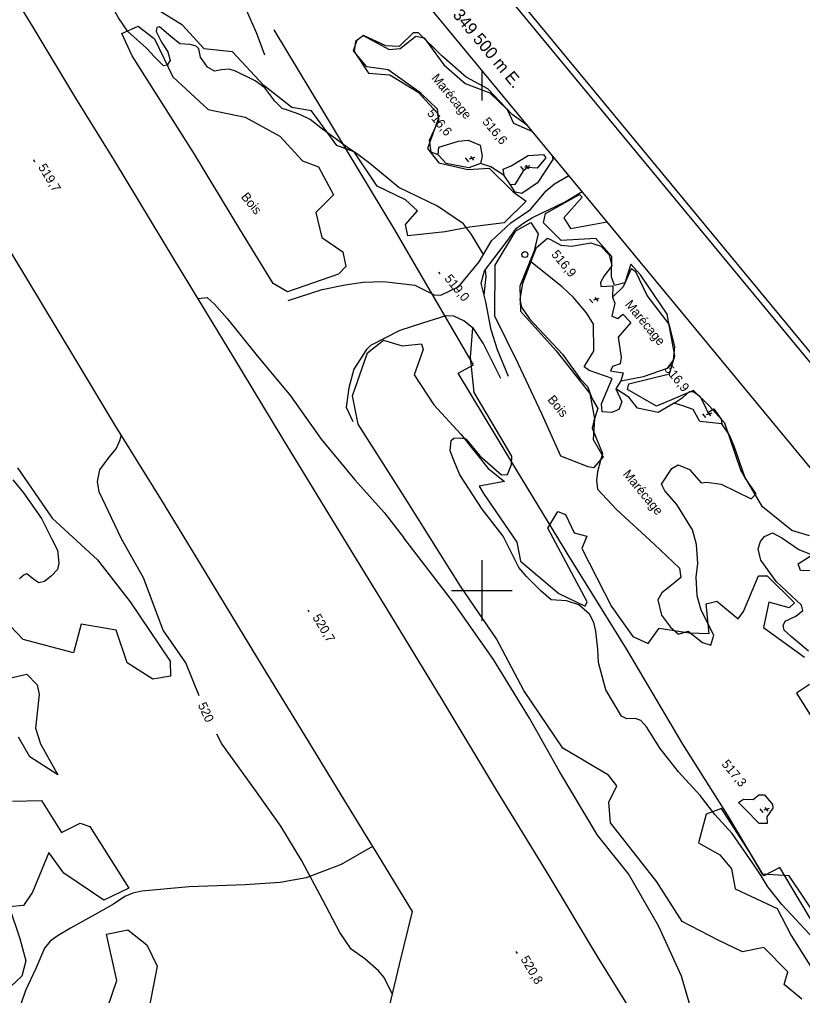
# Model space of a CAD drawing. Extents: x 347312 to 350503, y 6073086 to 6076432.
# Drawn here: x 349347.5 to 349605.7, y 6075066.4 to 6075388.4 of the extents above; entities that cross this region are included whole.
import ezdxf

# ---------------------------------------------------------------- set-up
doc = ezdxf.new("R2010")
doc.units = 0
for name, color, linetype in [('Level 1', 7, 'Continuous'), ('Level 19', 7, 'Continuous'), ('Level 2', 7, 'Continuous'), ('Level 22', 7, 'Continuous'), ('Level 25', 7, 'Continuous'), ('Level 3', 7, 'Continuous'), ('Level 36', 7, 'Continuous'), ('Level 37', 7, 'Continuous'), ('Level 4', 7, 'Continuous'), ('Level 44', 7, 'Continuous'), ('Level 60', 7, 'Continuous'), ('Level 61', 7, 'Continuous'), ('Level 7', 7, 'Continuous')]:
    doc.layers.add(name, color=color, linetype=linetype)

msp = doc.modelspace()

# ---------------------------------------------------------------- linework, layer by layer
at = {"layer": 'Level 1'}
for points in [[(349406.39, 6075296.34), (349409.35, 6075296.72), (349411.77, 6075294.53), (349416, 6075289.8), (349425.4, 6075277.96), (349436.92, 6075264.28), (349447, 6075250), (349458.05, 6075236.52), (349467.72, 6075225.79), (349474.22, 6075217.44)], [(349406.74, 6075165.26), (349402.31, 6075176.21), (349394.85, 6075187.01), (349388.45, 6075204.17), (349388.45, 6075204.17), (349381.12, 6075217.13), (349373.78, 6075232.62), (349373.2, 6075236.03), (349374.04, 6075239.87), (349377.03, 6075244.01), (349379.34, 6075246.81), (349380.75, 6075249.79), (349381.06, 6075251.13)], [(349604.03, 6074971.68), (349603.49, 6074974.84), (349597.09, 6074991.67), (349588.58, 6075011.64), (349579.1, 6075034.21), (349572.04, 6075051.31), (349565.85, 6075072.85), (349558.38, 6075089.2), (349548.3, 6075106.62), (349538.13, 6075119.3), (349525.55, 6075140.33), (349515.69, 6075157.94), (349503.8, 6075177.26), (349490.58, 6075196.11), (349474.22, 6075217.44)], [(349470.4, 6075067), (349467.72, 6075072.36), (349465.89, 6075074.6), (349461.43, 6075078.55), (349456.91, 6075081.77), (349453.19, 6075087.19), (349447.59, 6075097.91), (349440.64, 6075110.9), (349433.66, 6075122.28), (349425.08, 6075134.44), (349414.26, 6075149.5), (349412.64, 6075152.61)]]:
    msp.add_lwpolyline(points, dxfattribs=at)
at = {"layer": 'Level 19'}
for points in [[(349436.08, 6075295.67), (349447.33, 6075299.38), (349454.95, 6075300.92), (349460.87, 6075301.8), (349467.64, 6075302.02), (349477.91, 6075300.76), (349484.22, 6075297.54), (349486.44, 6075297.42), (349492.36, 6075300.28), (349499.14, 6075308.46), (349503.18, 6075315.39), (349509.53, 6075321.37), (349516, 6075325.77), (349521.22, 6075331.86), (349523.97, 6075334.19), (349528.64, 6075336.98)], [(349508.79, 6075270.69), (349505.16, 6075279.39), (349503.08, 6075286.04), (349501.3, 6075295.23), (349499.77, 6075301.43), (349500.89, 6075305.51), (349504.04, 6075309.71), (349508.22, 6075315.22), (349511.42, 6075319.54), (349513.84, 6075321.35), (349516.63, 6075323.09), (349527.19, 6075328.12), (349533, 6075331.7)], [(349506.18, 6075270.02), (349500.45, 6075281.68), (349497.19, 6075286.49), (349493.98, 6075289), (349490.73, 6075290.53), (349488.15, 6075290.64), (349480.37, 6075288.2), (349472.97, 6075285.76), (349463.26, 6075280.84), (349461.96, 6075279.51), (349457.72, 6075273.02), (349456.1, 6075266.92), (349455.2, 6075260.51), (349457.4, 6075255.81)]]:
    msp.add_lwpolyline(points, dxfattribs=at)
at = {"layer": 'Level 2'}
for points in [[(349397.25, 6075374.89), (349396.16, 6075373.32), (349394.99, 6075373.15), (349392.04, 6075376.11), (349389.44, 6075378.97), (349383.27, 6075384.42), (349380.18, 6075388.99), (349376.37, 6075395.74), (349369.59, 6075409), (349364.61, 6075417.02), (349358.17, 6075424.89), (349354.65, 6075429.51), (349349.78, 6075437.23), (349347.31, 6075440.73)], [(349500.57, 6075310.92), (349496.54, 6075317.47), (349493.91, 6075320.99), (349485.37, 6075326.78), (349472.62, 6075333), (349463.05, 6075340.93), (349459.03, 6075343.91), (349455.69, 6075346.19), (349447.02, 6075352.56), (349443.35, 6075355.37), (349439.97, 6075357.06), (349435.85, 6075358.53), (349434.14, 6075359.09), (349431.67, 6075361.45), (349428.39, 6075365.83), (349425.27, 6075368.16), (349418.71, 6075371.33), (349416.64, 6075371.99), (349414.08, 6075371.81), (349411.79, 6075371.32), (349409.55, 6075372.65), (349407.24, 6075376.03), (349406.64, 6075378.69), (349405.72, 6075379.65), (349403.83, 6075380.19), (349400.39, 6075380.38), (349397.38, 6075382.77), (349393.66, 6075386.03), (349392.84, 6075385.74), (349392.57, 6075384.47), (349394.31, 6075380.89), (349396.38, 6075377.72), (349397.25, 6075374.89)], [(349500.73, 6075297.53), (349501.44, 6075303.63), (349501.18, 6075305.89)], [(349540.88, 6075167.25), (349538.45, 6075176.29), (349538.21, 6075180.64), (349537.53, 6075186.67), (349536.91, 6075189.49), (349535.45, 6075192.22), (349531.98, 6075195.3), (349527.94, 6075196.61), (349522.84, 6075196.94), (349519.55, 6075199.87), (349514.66, 6075204.64), (349512.16, 6075207.63), (349506.99, 6075217.96), (349500.13, 6075226.88), (349492.74, 6075238.17), (349490.9, 6075242.72), (349489.58, 6075246.1), (349489.86, 6075249.47), (349490.75, 6075250.3), (349492.9, 6075250.44), (349494.68, 6075250.11), (349499.35, 6075244.44), (349506.43, 6075238.22), (349508.46, 6075238.33), (349509.76, 6075241.56), (349509.87, 6075244.32), (349503.35, 6075255.37), (349497.4, 6075265.38), (349496.2, 6075277.04), (349496.97, 6075286.66)], [(349345.28, 6075236.59), (349348.79, 6075232.27), (349354.8, 6075223.84), (349358.21, 6075216.98), (349360.01, 6075213.36), (349360.47, 6075209.11), (349360.03, 6075206.96), (349358.08, 6075204.84), (349355.77, 6075202.97), (349353.92, 6075202.59), (349352.25, 6075203.72), (349349.96, 6075205.56), (349349.07, 6075205.18), (349347.52, 6075203.84)], [(349607.7, 6075179.99), (349602.02, 6075184.9), (349599.65, 6075186.93), (349599.33, 6075188.48), (349599.99, 6075189.95), (349603.49, 6075191.53), (349605.79, 6075193.39), (349605.37, 6075195.24), (349597.09, 6075202.91), (349591.93, 6075210.1), (349591.1, 6075213.81), (349591.83, 6075216.18), (349593.17, 6075217.91), (349595.82, 6075219.08), (349598.92, 6075217.44), (349604.54, 6075213.59), (349611.51, 6075210.74)], [(349625.22, 6075063.2), (349620.06, 6075071.08), (349613.85, 6075079.21), (349609.57, 6075085.05), (349598.9, 6075096.46), (349594.28, 6075102.25), (349592.06, 6075105.89), (349589.24, 6075110.25), (349582.49, 6075119.85), (349576.81, 6075126.11), (349571.94, 6075132.46), (349564.78, 6075140.21), (349558.8, 6075147.91), (349554.28, 6075155.02), (349552.41, 6075157.16), (349550.62, 6075157.77), (349547.78, 6075157.66), (349546.05, 6075158.55), (349540.88, 6075167.25)]]:
    msp.add_lwpolyline(points, dxfattribs=at)
at = {"layer": 'Level 22'}
for points in [[(349342.73, 6075535.2), (349350.75, 6075520.25), (349358.01, 6075508.73), (349365.39, 6075496.17), (349373.62, 6075482.14), (349383.05, 6075466.48), (349389.2, 6075457.02), (349396.56, 6075444.75), (349405.64, 6075429.69), (349410.84, 6075418.85), (349415.7, 6075409.22), (349418.61, 6075399.33), (349422.24, 6075391.54), (349425.64, 6075383.85), (349428.31, 6075376.77)], [(349463.96, 6075115.56), (349453.6, 6075109.67), (349442.09, 6075105.27), (349433.45, 6075103.75), (349421.94, 6075102.98), (349403.48, 6075102.28), (349387.89, 6075100.89), (349384.88, 6075100.17), (349382.21, 6075099.05), (349378.55, 6075096.58), (349373.26, 6075093.63), (349364.35, 6075088.7), (349360.29, 6075086.26), (349357.62, 6075084.32), (349355.71, 6075082.1), (349352.94, 6075075.37), (349349.47, 6075068.12), (349346.48, 6075059.39)]]:
    msp.add_lwpolyline(points, dxfattribs=at)
at = {"layer": 'Level 25'}
for points in [[(349721.53, 6074778.43), (349696.21, 6074820.32), (349678.53, 6074848.95), (349661.66, 6074876.79), (349648.66, 6074898.31), (349631.08, 6074927.35), (349614, 6074955), (349599.14, 6074979.85), (349585.75, 6075001.78), (349570.8, 6075026.04), (349554.23, 6075053.21), (349538.16, 6075079.35), (349521.5, 6075107.01), (349504.56, 6075134.66), (349486.92, 6075164.05), (349469.94, 6075191.95), (349455.63, 6075215.23), (349434.44, 6075249.99), (349417.82, 6075277.49), (349398.78, 6075308.89), (349378.79, 6075341.9), (349366.14, 6075362.44), (349352, 6075385.86), (349336.82, 6075410.53)], [(349330.66, 6075334.49), (349350.11, 6075302.45), (349365.7, 6075276.73), (349378.86, 6075254.66), (349394.02, 6075230.3), (349408.72, 6075206.12), (349426.04, 6075177.6), (349441.28, 6075152.62), (349453.47, 6075132.64), (349463.96, 6075115.56), (349465.34, 6075113.32), (349477.05, 6075094.13), (349472.68, 6075076.62), (349469.3, 6075062.36), (349456.5, 6075054.45), (349436.63, 6075042.39), (349416.91, 6075030.32), (349400.15, 6075020.2), (349368.66, 6075000.94), (349345.97, 6074987.19)]]:
    msp.add_lwpolyline(points, dxfattribs=at)
at = {"layer": 'Level 3'}
for p, q in [((349352.08, 6075342.18), (349352.5, 6075341.5)), ((349494.5, 6075342.74), (349495.52, 6075341.5)), ((349497.6, 6075342.91), (349495.77, 6075342.36)), ((349496.18, 6075343.22), (349497.17, 6075342.01)), ((349515.84, 6075340.09), (349514.01, 6075339.54)), ((349514.42, 6075340.4), (349515.41, 6075339.19)), ((349512.74, 6075339.92), (349513.76, 6075338.68)), ((349485.65, 6075305.07), (349486.16, 6075304.45)), ((349535.5, 6075296.17), (349536.52, 6075294.94)), ((349538.6, 6075296.34), (349536.77, 6075295.79)), ((349537.18, 6075296.65), (349538.17, 6075295.44)), ((349572.72, 6075258.34), (349573.74, 6075257.1)), ((349575.82, 6075258.51), (349573.99, 6075257.96)), ((349574.4, 6075258.82), (349575.39, 6075257.61)), ((349442.54, 6075193.65), (349442.95, 6075192.97)), ((349591.65, 6075128), (349592.67, 6075126.76)), ((349594.75, 6075128.17), (349592.92, 6075127.62)), ((349593.33, 6075128.48), (349594.32, 6075127.27)), ((349511.21, 6075080.94), (349511.62, 6075080.26))]:
    msp.add_line(p, q, dxfattribs=at)
at = {"layer": 'Level 36'}
msp.add_circle((349514.16, 6075310.87), 1, dxfattribs=at)
at = {"layer": 'Level 37'}
msp.add_lwpolyline([(349636.23, 6075046.12), (349615.69, 6075079.37), (349598.23, 6075108.69), (349592.96, 6075105.91), (349580.98, 6075125.99), (349566.24, 6075149.37), (349547.65, 6075180.79), (349528.46, 6075211.86), (349509.81, 6075242.39), (349492.18, 6075271.71), (349497.22, 6075274.53), (349477.61, 6075308.05), (349471.31, 6075319.03), (349431.44, 6075385.01)], dxfattribs=at)
at = {"layer": 'Level 4'}
for points in [[(349485.74, 6075346.25), (349492.27, 6075348.23), (349495.44, 6075348.61), (349499.42, 6075346.92), (349500.11, 6075343.36), (349499.58, 6075340.92), (349495.66, 6075339.44), (349488.19, 6075340.95), (349485.54, 6075343.77), (349485.74, 6075346.25)], [(349507.02, 6075339.08), (349509.66, 6075340.08), (349515.23, 6075343.57), (349520.29, 6075343.86), (349521.03, 6075342.8), (349518.26, 6075339.39), (349515.06, 6075339.59), (349513.46, 6075338.24), (349510.8, 6075334), (349509.38, 6075333.87), (349507.33, 6075336.89), (349507.02, 6075339.08)], [(349526.42, 6075300.19), (349516.16, 6075308.5), (349518.03, 6075313.15), (349521.6, 6075316.31), (349522.63, 6075315.8), (349526.01, 6075313.92), (349529.61, 6075313.6), (349535.89, 6075314.77), (349539.26, 6075313.64), (349541.98, 6075310.73), (349542.83, 6075307.17), (349540.32, 6075303.83), (349539.07, 6075301.7), (349539.2, 6075300.28), (349543.18, 6075300.58), (349543.02, 6075296.78), (349543.85, 6075294.88), (349542.81, 6075290.49), (349544.81, 6075289.73), (349546.5, 6075291.16), (349549.06, 6075288.44), (349544.95, 6075283.59), (349545.95, 6075276.95), (349545.6, 6075274.82), (349543.05, 6075273.89), (349542.36, 6075272.55), (349543.65, 6075272.26), (349546.58, 6075271.83), (349545.78, 6075269.17), (349544.16, 6075266.58), (349546.1, 6075262.27), (349545.15, 6075259.79), (349542.84, 6075258.75), (349539.64, 6075258.96), (349539.38, 6075261.63), (349542.97, 6075270.01), (349535.37, 6075272.6), (349533.74, 6075273.82), (349536.51, 6075278.3), (349536.91, 6075279.09), (349536.83, 6075287.88), (349534.43, 6075291.67), (349530.24, 6075296.69), (349526.42, 6075300.19)], [(349563.35, 6075261.88), (349566.39, 6075263.84), (349568.45, 6075265.72), (349569.92, 6075265.59), (349571.85, 6075264.17), (349573.2, 6075261.65), (349574.52, 6075258.8), (349576.43, 6075259.95), (349578.94, 6075256.58), (349579.14, 6075255.07), (349571.88, 6075255.81), (349569.66, 6075259.73), (349566.23, 6075260.95), (349563.35, 6075261.88)], [(349586.22, 6075131.16), (349589.41, 6075131.12), (349591.34, 6075132.6), (349593.15, 6075132.6), (349595.82, 6075129.4), (349595.89, 6075128.24), (349593.92, 6075125.38), (349594.06, 6075123.22), (349591.43, 6075123.13), (349586.69, 6075128.07), (349584.57, 6075130.07), (349586.22, 6075131.16)]]:
    msp.add_lwpolyline(points, dxfattribs=at)
at = {"layer": 'Level 44'}
for points in [[(349515.05, 6075353.42), (349510.01, 6075357.09), (349501.97, 6075365.48), (349494.79, 6075369.38), (349486.79, 6075376.43), (349479.08, 6075384.05), (349477.34, 6075383.96), (349472.68, 6075379.55), (349468.31, 6075379.7), (349460.91, 6075383.12), (349458.27, 6075381.2), (349457.83, 6075377.9), (349462.61, 6075370.72), (349469.58, 6075370.17), (349478.93, 6075364.41), (349485.21, 6075357.6), (349485.64, 6075355.81), (349482, 6075345.83), (349485.74, 6075341.17), (349495.37, 6075338.88), (349502.34, 6075339.41), (349510.26, 6075331.55), (349514.55, 6075328.45), (349507.35, 6075321.3), (349495.86, 6075319.85), (349487.91, 6075318.33), (349475.53, 6075317.04), (349474.85, 6075320.75), (349478.77, 6075325.29), (349474.79, 6075328.97), (349465.44, 6075333.47), (349457.88, 6075344.7), (349452.13, 6075346.89), (349443.83, 6075358.28), (349437.32, 6075359.37), (349428.09, 6075366.61), (349417.77, 6075377.7), (349408.44, 6075378.71), (349401.31, 6075386.52), (349392.34, 6075392)], [(349452.7, 6075304.38), (349435.91, 6075298.6), (349431.11, 6075301.27), (349420.15, 6075319.25), (349405.2, 6075344.01), (349384.65, 6075376.37), (349381.29, 6075383.83), (349386.61, 6075386.18), (349392.05, 6075382.02), (349398.13, 6075369.48), (349409.72, 6075358.7), (349421.97, 6075356.18), (349433.41, 6075349.9), (349440.82, 6075341.76), (349446.1, 6075339.78), (349451.03, 6075330.62), (349445.19, 6075324.76), (349447.23, 6075316.53), (349454.09, 6075311.76), (349455.09, 6075306.94), (349452.7, 6075304.38)], [(349537.61, 6075316.15), (349526.1, 6075315.45), (349520.33, 6075321.29), (349521.01, 6075324.46), (349532.17, 6075330.68), (349533.01, 6075329.85), (349526.98, 6075322.93), (349529.25, 6075319.48), (349541.28, 6075321.68)], [(349535.04, 6075240.88), (349526.05, 6075244.41), (349519.74, 6075258.3), (349511.92, 6075274.9), (349504.27, 6075290.58), (349504.36, 6075307.32), (349511.16, 6075318.73), (349516.17, 6075321.43), (349518.5, 6075317.74), (349517.19, 6075312.05), (349512.51, 6075300.44), (349512.72, 6075292.21), (349524.46, 6075279.05), (349535.53, 6075265.05), (349537.12, 6075256.63), (349536.71, 6075249.89), (349540.01, 6075244.13), (349536.74, 6075240.46), (349535.04, 6075240.88)], [(349607.98, 6075218.11), (349602.22, 6075219.78), (349592.47, 6075227.67), (349585.39, 6075239.79), (349580.06, 6075255.24), (349575.04, 6075260.9), (349569.72, 6075266.01), (349565.37, 6075264.17), (349557.6, 6075260.81), (349547.96, 6075266.4), (349548.44, 6075268.18), (349561.8, 6075271.53), (349563.63, 6075277.49), (349561.1, 6075291.23), (349552.32, 6075304.12), (349549.08, 6075307.65), (349547.08, 6075301.53), (349543.71, 6075300.67), (349542.72, 6075303.5), (349542.87, 6075310.2), (349537.61, 6075316.15)], [(349513.84, 6075167.04), (349504.79, 6075184.14), (349492.96, 6075201.51), (349475.37, 6075229.55), (349459.24, 6075254.95), (349457.3, 6075264.3), (349462.26, 6075278.41), (349467.54, 6075282.57), (349473.73, 6075280.77), (349480.12, 6075281.44), (349480.62, 6075279.57), (349477.69, 6075271.15), (349484.11, 6075261.3), (349493.09, 6075251.64), (349502.09, 6075240.34), (349507.48, 6075236.05), (349499.04, 6075234.41), (349500.57, 6075232.04), (349511.55, 6075216.02), (349512.74, 6075209.73), (349525.4, 6075199.1), (349534.07, 6075194.86), (349534.68, 6075196.29), (349521.71, 6075220.65), (349525.05, 6075226.05), (349527.51, 6075225.08), (349530.45, 6075219.04), (349534.55, 6075217.93), (349532.97, 6075213.86), (349542.76, 6075194.74), (349549.8, 6075184.88), (349554.77, 6075182.54), (349558.49, 6075187.65), (349568.37, 6075186.11), (349574.91, 6075185.85), (349573.95, 6075195.67), (349577.47, 6075196.51), (349584.44, 6075190.69), (349586.21, 6075193.09), (349591.16, 6075204.86), (349594.03, 6075204.85), (349603.11, 6075195.95), (349601.32, 6075194.3), (349594.6, 6075196.22), (349592.81, 6075187.89), (349606.4, 6075178.1)], [(349346.84, 6075240.52), (349358.26, 6075223.87), (349373.27, 6075210.14), (349383.99, 6075196.32), (349397.17, 6075176.68), (349397.34, 6075171.81), (349391.43, 6075170.77), (349382.99, 6075176.14), (349379.44, 6075187.01), (349367.84, 6075188.95), (349365.34, 6075179.52), (349348.68, 6075183.89), (349344.43, 6075188.4)], [(349612.07, 6075206.52), (349605.03, 6075206.66), (349604.23, 6075208.87), (349609.78, 6075212.33)], [(349344.69, 6075171.22), (349349.88, 6075172.41), (349353.29, 6075168.89), (349354.02, 6075165.69), (349352.8, 6075154.6), (349354.43, 6075149.43), (349360.18, 6075139.21), (349350.96, 6075145.13), (349347.14, 6075151.64)], [(349605.52, 6075065.26), (349599.65, 6075070.11), (349600.83, 6075074.27), (349592.94, 6075082.26), (349585.87, 6075080.83), (349577.86, 6075084.66), (349566.05, 6075090.86), (349557.68, 6075103.9), (349546.47, 6075118.19), (349542.41, 6075123.4), (349541.84, 6075130.18), (349544.52, 6075135.61), (349541.7, 6075139.15), (349526.73, 6075148.04), (349513.84, 6075167.04)], [(349607.99, 6075168.98), (349603.73, 6075166.15), (349610.06, 6075156.03)], [(349345.18, 6075130.51), (349354.73, 6075130.81), (349361.41, 6075120.19), (349367.57, 6075123.26), (349370.76, 6075122.16), (349383.55, 6075101.8), (349375.27, 6075097.85), (349362.13, 6075106.81), (349357.18, 6075113.58), (349351.77, 6075100.5), (349348.87, 6075096.08), (349344.08, 6075095.68), (349347.59, 6075085.28), (349349.61, 6075077.88), (349348.3, 6075072.83), (349344.76, 6075069.53)], [(349630.51, 6075063.75), (349622.28, 6075076.29), (349612.96, 6075083.84), (349609.13, 6075085), (349611.22, 6075091.13), (349601.28, 6075105.88), (349592.5, 6075106.5), (349588.3, 6075113.63), (349579.05, 6075128.15), (349573.98, 6075126.3), (349571.44, 6075116.75), (349578.5, 6075112.87), (349582.29, 6075108.27), (349583.48, 6075101.64), (349597.31, 6075095.16), (349601.94, 6075086.22), (349611.36, 6075071.38), (349610.76, 6075062.58)], [(349391.76, 6075056.25), (349396.75, 6075042.13), (349380.42, 6075028.82), (349373.68, 6075026.47), (349366.45, 6075035.37), (349361.19, 6075049.27), (349362.07, 6075056.07), (349371.67, 6075053.1), (349376.52, 6075062.34), (349379.63, 6075071.34), (349376.21, 6075086.65), (349383.29, 6075088.08), (349389.53, 6075083.18), (349392.89, 6075076.15), (349390.16, 6075061.88), (349391.76, 6075056.25)]]:
    msp.add_lwpolyline(points, dxfattribs=at)
at = {"layer": 'Level 60'}
msp.add_line((349500, 6075371.63), (349500, 6075361.63), dxfattribs=at)
msp.add_lwpolyline([(350502.67, 6074196.28), (348655.35, 6076431.86)], dxfattribs=at)
for points in [[(349159.76, 6073089.49), (347315.28, 6075321.63), (348655.04, 6076428.72), (350499.52, 6074196.58)], [(348779.44, 6073584.28), (350085.28, 6074663.34), (348652.09, 6076397.74), (347346.25, 6075318.68)]]:
    msp.add_lwpolyline(points, close=True, dxfattribs=at)
at = {"layer": 'Level 61'}
for p, q in [((349500, 6075210), (349500, 6075190)), ((349490, 6075200), (349510, 6075200))]:
    msp.add_line(p, q, dxfattribs=at)
at = {"layer": 'Level 7'}
for points in [[(349485.54, 6075343.77), (349483.3, 6075344.64), (349482.72, 6075348.6), (349485.75, 6075355.15), (349485.39, 6075358.84), (349479.8, 6075364.09), (349469.13, 6075371.81), (349462.1, 6075372.78), (349457.67, 6075378.1), (349458.88, 6075381.74), (349460.89, 6075383.14), (349469.44, 6075378.53), (349473.01, 6075378.79), (349478.23, 6075382.89), (349480.99, 6075382.31), (349487.44, 6075373.48), (349494.44, 6075367.26), (349502.6, 6075364.19), (349508.34, 6075358.75), (349510.44, 6075354.24), (349516.69, 6075351.44)], [(349523.13, 6075343.64), (349523.36, 6075342.17), (349518.35, 6075334.56), (349513.18, 6075330.95), (349510.92, 6075331.49), (349509.38, 6075333.87)], [(349507.33, 6075336.89), (349502.95, 6075339.78), (349499.58, 6075340.92)], [(349516.16, 6075308.5), (349513.34, 6075301.37), (349512.48, 6075296.05), (349513.09, 6075293.51), (349515.65, 6075289.71), (349526.52, 6075277.95), (349532.35, 6075269.88), (349534.77, 6075267.34), (349536.39, 6075263.22), (349538.26, 6075260.07), (349536.94, 6075256.05), (349536.31, 6075253.54), (349539.8, 6075245.2), (349539.11, 6075242.94), (349538.14, 6075239.22), (349537.74, 6075236.44), (349538.07, 6075233.52), (349544.32, 6075226.76), (349556.83, 6075215.38), (349565.19, 6075207.37), (349565.59, 6075204.36), (349563.11, 6075202.27), (349559.32, 6075199.22), (349558.05, 6075196.94), (349559.26, 6075191.88), (349562.13, 6075187.91), (349564.8, 6075185.61), (349568.01, 6075186.64), (349572.78, 6075182.92), (349575.5, 6075182.01), (349576.52, 6075185.31), (349572.3, 6075193.6), (349570.98, 6075198.26), (349570.61, 6075204.49), (349571.24, 6075208.97), (349570.71, 6075215.22), (349569.39, 6075220.05), (349564.27, 6075228.36), (349560.3, 6075232.93), (349559.25, 6075235.09), (349562.58, 6075240.34), (349564.74, 6075241.55), (349568.47, 6075239.98), (349572.28, 6075235.58), (349574.11, 6075235.75), (349578.9, 6075235.07), (349588.77, 6075230.3), (349590.46, 6075231.88), (349586.81, 6075237.17), (349583.19, 6075247.67), (349581.69, 6075251.28), (349579.14, 6075255.07)], [(349545.78, 6075269.17), (349553.31, 6075270.65), (349561.2, 6075273.34), (349563.16, 6075276.06), (349563.63, 6075280.57), (349561.78, 6075287.87), (349554.51, 6075297.32), (349550.73, 6075305.13), (349549.16, 6075306.1), (349546.52, 6075300.2), (349543.02, 6075296.78)], [(349563.35, 6075261.88), (349558.06, 6075258.79), (349551.27, 6075260.23), (349548.53, 6075263.71), (349544.16, 6075266.58)]]:
    msp.add_lwpolyline(points, dxfattribs=at)

# ---------------------------------------------------------------- texts
at = {"layer": 'Level 1'}
msp.add_text('520', height=3, rotation=294.9474, dxfattribs=at).set_placement((349406.24, 6075162.3))
at = {"layer": 'Level 3'}
for s, rotation, p in [('  516,6', 309.5179, (349480.3, 6075359.13)), ('  516,6', 309.5179, (349498.54, 6075356.31)), ('519,7', 301.5234, (349353.55, 6075339.71)), ('  516,9', 309.5179, (349521.3, 6075312.56)), ('519,0', 309.5679, (349487.46, 6075302.83)), ('  516,9', 309.5179, (349558.53, 6075274.73)), ('520,7', 301.0838, (349444, 6075191.17)), ('  517,3', 309.5179, (349577.44, 6075144.42)), ('520,8', 300.6347, (349512.65, 6075078.45))]:
    msp.add_text(s, height=3, rotation=rotation, dxfattribs=at).set_placement(p)
at = {"layer": 'Level 44'}
for p in [(349420.39, 6075329.82), (349521.45, 6075262.93)]:
    msp.add_text('Bois', height=3, rotation=309.568, dxfattribs=at).set_placement(p)
at = {"layer": 'Level 61'}
msp.add_text('349 500 m E. ', height=4, rotation=309.813, dxfattribs=at).set_placement((349490.15, 6075389.84))
at = {"layer": 'Level 7'}
for p in [(349483.22, 6075368.99), (349547.02, 6075294.33), (349546.33, 6075238.36)]:
    msp.add_text('Marécage', height=3, rotation=309.568, dxfattribs=at).set_placement(p)

doc.saveas('drawing.dxf')
